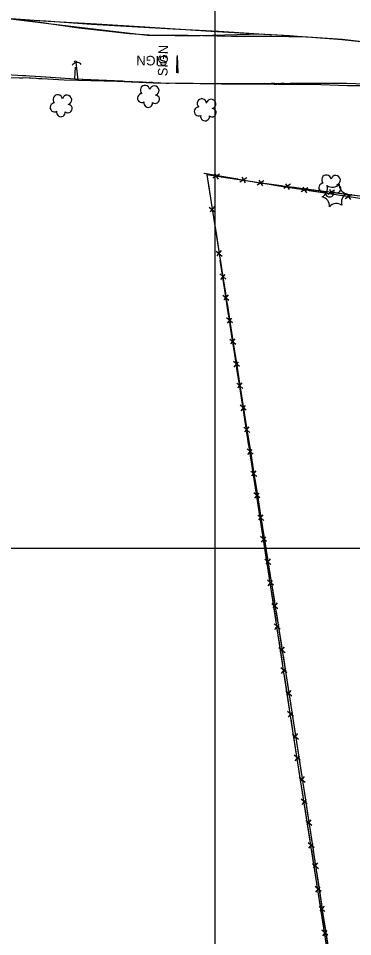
# Model space of a CAD drawing. Extents: x 353423 to 364002, y 127000 to 201942.
# Drawn here: x 360876 to 361086, y 132755 to 133333 of the extents above; entities that cross this region are included whole.
import ezdxf

# ---------------------------------------------------------------- set-up
doc = ezdxf.new("R2010")
doc.units = 0
for name, color, linetype in [('E_DTM_SlopeBottom', 7, 'Continuous'), ('E_DTM_SlopeTop', 7, 'Continuous'), ('E_FEN_Generic', 7, 'Continuous'), ('E_LAND_BrushLine', 7, 'Continuous'), ('E_LAND_TreeLine', 7, 'Continuous'), ('E_STRUCT_WingWall', 7, 'Continuous')]:
    doc.layers.add(name, color=color, linetype=linetype)

msp = doc.modelspace()

# ---------------------------------------------------------------- linework, layer by layer
at = {"layer": 'E_DTM_SlopeBottom'}
for p, q in [((361002.79, 133235.32), (360998.59, 133232.67)), ((361002.12, 133232.12), (360999.83, 133235.71)), ((361019.8, 133232.85), (361015.59, 133230.28)), ((361019.09, 133229.68), (361016.87, 133233.28)), ((361030.51, 133231.02), (361026.31, 133228.37)), ((361029.84, 133227.82), (361027.54, 133231.41)), ((361047.31, 133228.87), (361043.2, 133226.14)), ((361046.71, 133225.68), (361044.36, 133229.19)), ((361058.22, 133226.72), (361054.02, 133224.07)), ((361057.55, 133223.52), (361055.26, 133227.11)), ((361074.92, 133225.21), (361070.81, 133222.49)), ((361074.33, 133222.02), (361071.98, 133225.53)), ((361085.93, 133222.42), (361081.74, 133219.77)), ((361085.27, 133219.22), (361082.97, 133222.81)), ((360996.21, 133214.51), (361000.01, 133211.31)), ((360999.46, 133214.84), (360996.74, 133211.57)), ((361000.54, 133186.8), (361004.34, 133183.6)), ((361003.79, 133187.13), (361001.07, 133183.86)), ((361006.71, 133169.26), (361002.94, 133172.44)), ((361003.48, 133168.94), (361006.19, 133172.18)), ((361004.87, 133159.09), (361008.67, 133155.89)), ((361008.11, 133159.42), (361005.4, 133156.15)), ((361010.97, 133141.73), (361007.2, 133144.91)), ((361007.75, 133141.4), (361010.45, 133144.65)), ((361009.2, 133131.38), (361012.99, 133128.18)), ((361012.44, 133131.71), (361009.72, 133128.44)), ((361015.24, 133114.2), (361011.47, 133117.38)), ((361012.01, 133113.87), (361014.72, 133117.12)), ((361016.77, 133104), (361014.05, 133100.73)), ((361013.52, 133103.67), (361017.32, 133100.47)), ((361019.5, 133086.67), (361015.73, 133089.85)), ((361016.28, 133086.34), (361018.98, 133089.59)), ((361017.91, 133075.96), (361021.72, 133072.78)), ((361021.15, 133076.3), (361018.45, 133073.02)), ((361023.78, 133059.14), (361020.01, 133062.32)), ((361020.56, 133058.81), (361023.26, 133062.06)), ((361022.34, 133048.26), (361026.15, 133045.08)), ((361025.59, 133048.61), (361022.88, 133045.33)), ((361028.06, 133031.61), (361024.29, 133034.79)), ((361024.84, 133031.28), (361027.54, 133034.53)), ((361026.77, 133020.57), (361030.59, 133017.39)), ((361030.02, 133020.92), (361027.31, 133017.63)), ((361032.35, 133004.08), (361028.57, 133007.26)), ((361029.12, 133003.75), (361031.82, 133007)), ((361031.21, 132992.88), (361035.02, 132989.7)), ((361034.45, 132993.22), (361031.75, 132989.94)), ((361036.59, 132976.54), (361032.83, 132979.73)), ((361033.36, 132976.22), (361036.07, 132979.46)), ((361035.64, 132965.18), (361039.45, 132962)), ((361038.89, 132965.53), (361036.18, 132962.24)), ((361040.79, 132949), (361037.03, 132952.19)), ((361037.57, 132948.68), (361040.28, 132951.92)), ((361040.08, 132937.49), (361043.89, 132934.31)), ((361043.32, 132937.83), (361040.61, 132934.55)), ((361045, 132921.46), (361041.24, 132924.65)), ((361041.77, 132921.14), (361044.48, 132924.38)), ((361044.45, 132910.04), (361048.16, 132906.91)), ((361047.63, 132910.36), (361044.96, 132907.16)), ((361049.2, 132893.92), (361045.44, 132897.11)), ((361045.98, 132893.6), (361048.69, 132896.84)), ((361048.64, 132882.92), (361052.35, 132879.79)), ((361051.82, 132883.24), (361049.15, 132880.04)), ((361053.49, 132866.4), (361049.72, 132869.57)), ((361050.27, 132866.07), (361052.97, 132869.32)), ((361052.83, 132855.8), (361056.54, 132852.67)), ((361056.01, 132856.12), (361053.34, 132852.92)), ((361057.84, 132838.88), (361054.06, 132842.05)), ((361054.61, 132838.55), (361057.31, 132841.8)), ((361056.99, 132828.67), (361060.7, 132825.54)), ((361060.17, 132828.99), (361057.5, 132825.8)), ((361062.18, 132811.36), (361058.4, 132814.53)), ((361058.95, 132811.03), (361061.65, 132814.28)), ((361061.13, 132801.55), (361064.83, 132798.41)), ((361064.31, 132801.86), (361061.64, 132798.67)), ((361066.52, 132783.84), (361062.74, 132787.01)), ((361063.29, 132783.51), (361065.99, 132786.76)), ((361068.44, 132774.73), (361065.77, 132771.54)), ((361065.27, 132774.42), (361068.97, 132771.28)), ((361070.83, 132756.32), (361067.05, 132759.49)), ((361067.6, 132755.98), (361070.3, 132759.24))]:
    msp.add_line(p, q, dxfattribs=at)
for points in [[(361233.39, 132631.68), (361210.86, 132726.42), (361188.36, 132820.3), (361161.36, 132935.35), (361145.23, 133004.54), (361114.01, 133134.13), (361092.53, 133221.12), (361028.12, 133229.65), (360992.91, 133235.69)], [(361003.01, 133233.96), (360993.19, 133235.64)], [(361159.52, 132943.68), (361093.73, 133219.43), (360994.82, 133234.79), (361017.37, 133090.36), (361044.47, 132921.12)], [(360997.13, 133234.43), (360994.82, 133234.79), (360996.22, 133225.83)], [(361014.16, 133232.05), (361003.01, 133233.96)], [(361013.58, 133231.87), (361003.68, 133233.41)], [(361024.84, 133230.12), (361013.58, 133231.87)], [(360996.22, 133225.83), (360997.76, 133215.93)], [(361030.48, 133229.34), (361028.12, 133229.65), (361020.65, 133230.93)], [(361041.7, 133227.86), (361030.48, 133229.34)], [(361041.3, 133227.57), (361031.39, 133229.11)], [(361052.56, 133225.82), (361041.3, 133227.57)], [(361058.1, 133225.68), (361048.23, 133226.99)], [(361069.32, 133224.2), (361058.1, 133225.68)], [(361069.01, 133223.27), (361059.11, 133224.81)], [(361080.27, 133221.52), (361069.01, 133223.27)], [(361085.72, 133222.02), (361075.85, 133223.33)], [(361093.6, 133216.81), (361092.53, 133221.12), (361085.72, 133222.02)], [(360998.79, 133209.39), (361000.54, 133198.12)], [(361000.54, 133198.12), (361002.09, 133188.22)], [(361003.11, 133181.67), (361004.87, 133170.41)], [(361096.95, 132579.96), (361083.42, 132664.38), (361065.64, 132778.26), (361049.03, 132883.53), (361032.7, 132990.46), (361017.95, 133085.35), (361003.11, 133181.1)], [(361004.16, 133174.36), (361003.11, 133181.1)], [(361004.87, 133170.41), (361006.42, 133160.51)], [(361006.69, 133158.01), (361005.17, 133167.85)], [(361008.42, 133146.82), (361006.69, 133158.01)], [(361007.44, 133153.96), (361009.2, 133142.7)], [(361009.2, 133142.7), (361010.74, 133132.8)], [(361010.96, 133130.48), (361009.43, 133140.32)], [(361012.69, 133119.29), (361010.96, 133130.48)], [(361011.77, 133126.25), (361013.53, 133114.99)], [(361013.53, 133114.99), (361015.07, 133105.09)], [(361015.22, 133102.95), (361013.7, 133112.79)], [(361016.95, 133091.76), (361015.22, 133102.95)], [(361016.09, 133098.54), (361017.37, 133090.36), (361017.86, 133087.28)], [(361017.86, 133087.28), (361019.45, 133077.39)], [(361019.49, 133075.42), (361017.96, 133085.26)], [(361021.23, 133064.23), (361019.49, 133075.42)], [(361020.5, 133070.84), (361022.3, 133059.59)], [(361023.77, 133047.89), (361022.24, 133057.73)], [(361022.3, 133059.59), (361023.88, 133049.69)], [(361025.51, 133036.7), (361023.77, 133047.89)], [(361024.93, 133043.15), (361026.73, 133031.9)], [(361028.05, 133020.36), (361026.52, 133030.2)], [(361026.73, 133031.9), (361028.32, 133022)], [(361029.79, 133009.17), (361028.05, 133020.36)], [(361029.36, 133015.46), (361031.17, 133004.2)], [(361032.34, 132992.83), (361030.8, 133002.67)], [(361031.17, 133004.2), (361032.75, 132994.3)], [(361034.05, 132981.64), (361032.7, 132990.46), (361032.34, 132992.83)], [(361033.8, 132987.76), (361035.6, 132976.51)], [(361036.55, 132965.29), (361035.04, 132975.13)], [(361035.6, 132976.51), (361037.19, 132966.61)], [(361038.26, 132954.1), (361036.55, 132965.29)], [(361038.23, 132960.07), (361040.04, 132948.82)], [(361040.04, 132948.82), (361041.62, 132938.92)], [(361040.75, 132937.75), (361039.25, 132947.59)], [(361042.46, 132926.56), (361040.75, 132937.75)], [(361042.67, 132932.37), (361044.47, 132921.12)], [(361044.96, 132910.21), (361043.46, 132920.05)], [(361044.47, 132921.12), (361056.56, 132842.89), (361071.09, 132747.58), (361087.05, 132645.53), (361105.37, 132514.02)], [(361044.47, 132921.12), (361045.97, 132911.43)], [(361046.67, 132899.02), (361044.96, 132910.21)], [(361046.96, 132905.02), (361048.66, 132894)], [(361049.17, 132882.67), (361049.03, 132883.53), (361047.66, 132892.51)], [(361048.66, 132894), (361050.16, 132884.31)], [(361050.93, 132871.49), (361049.17, 132882.67)], [(361051.15, 132877.9), (361052.85, 132866.88)], [(361053.51, 132855.15), (361051.96, 132864.99)], [(361052.85, 132866.88), (361054.35, 132857.19)], [(361055.27, 132843.97), (361053.51, 132855.15)], [(361055.34, 132850.78), (361056.56, 132842.89), (361057.04, 132839.76)], [(361057.04, 132839.76), (361058.51, 132830.06)], [(361057.85, 132827.63), (361056.3, 132837.46)], [(361059.61, 132816.45), (361057.85, 132827.63)], [(361059.49, 132823.65), (361061.17, 132812.63)], [(361062.19, 132800.11), (361060.64, 132809.95)], [(361061.17, 132812.63), (361062.65, 132802.93)], [(361063.96, 132788.93), (361062.19, 132800.11)], [(361063.63, 132796.52), (361065.31, 132785.5)], [(361066.52, 132772.59), (361065.64, 132778.26), (361064.98, 132782.43)], [(361065.31, 132785.5), (361066.79, 132775.8)], [(361068.27, 132761.4), (361066.52, 132772.59)], [(361067.76, 132769.39), (361069.44, 132758.37)], [(361069.44, 132758.37), (361070.92, 132748.68)]]:
    msp.add_lwpolyline(points, dxfattribs=at)
msp.add_arc((360913.15, 133301.9), 3.59, 41.17727, 147.41684, dxfattribs=at)
msp.add_ellipse((360912.11, 133305.13), major_axis=(0.01, 1.21), ratio=0.887866, start_param=5.356084, end_param=7.210314, dxfattribs=at)
at = {"layer": 'E_DTM_SlopeTop'}
for points in [[(361135.39, 133308.84), (361111.41, 133316.27), (361079.97, 133320.01), (361045.36, 133322.4), (360997.25, 133325.07), (360955.72, 133327.83), (360925.36, 133329.61), (360895.1, 133331.42), (360874.66, 133332.76), (360857.38, 133334.03), (360841.24, 133334.81), (360824.16, 133334.45), (360789.65, 133333.59), (360737.49, 133330.76), (360687.64, 133326.41), (360643.07, 133321.56), (360589.7, 133314.3), (360545.54, 133307.42)], [(360869.6, 133332.96), (360871.57, 133332.92), (360893.52, 133331.79), (360922.23, 133329.68), (360944.01, 133328.48), (360973.3, 133326.64), (361002.29, 133325.13), (361027.41, 133323.57), (361046.79, 133322.46), (361056.99, 133321.6)], [(360871.57, 133332.92), (360895.26, 133330.02), (360941.09, 133324.6), (360957.48, 133322.82), (360983.1, 133322.68), (361010.25, 133322.17), (361035.69, 133322.03), (361056.99, 133321.6)], [(361029.16, 133323.3), (360983.09, 133322.06), (360958.47, 133322.68), (360946.2, 133323.57), (360929.35, 133325.53), (360914.22, 133327.17), (360876.83, 133332.62)], [(361056.99, 133321.6), (361057.88, 133321.58), (361079.82, 133320.02), (361101.31, 133317.72)]]:
    msp.add_lwpolyline(points, dxfattribs=at)
at = {"layer": 'E_FEN_Generic'}
for centre, radius, start, end in [((360955.91, 133288.12), 2.97, 7.06367, 228.29755), ((360961.75, 133287.87), 2.97, 284.71449, 167.68776), ((360901.02, 133282.28), 2.97, 7.06367, 228.29755), ((360906.87, 133282.03), 2.97, 284.71449, 167.68776), ((360953.93, 133283.13), 2.78, 90.03456, 297.80755), ((360962.39, 133282.39), 2.61, 229.41972, 87.35233), ((360899.04, 133277.28), 2.78, 90.03456, 297.80755), ((360907.5, 133276.54), 2.61, 229.41972, 87.35233), ((360957.93, 133280.03), 2.78, 166.71157, 7.72262), ((360989.61, 133274.65), 2.78, 90.03456, 297.80755), ((360991.59, 133279.65), 2.97, 7.06367, 228.29755), ((360997.43, 133279.4), 2.97, 284.71449, 167.68776), ((360903.04, 133274.19), 2.78, 166.71157, 7.72262), ((360993.61, 133271.56), 2.78, 166.71157, 7.72262), ((360998.07, 133273.92), 2.61, 229.41972, 87.35233), ((361069.88, 133231.76), 2.97, 7.06367, 228.29755), ((361075.73, 133231.51), 2.97, 284.71449, 167.68776), ((361067.9, 133226.76), 2.78, 90.03456, 297.80755), ((361064.88, 133226.18), 5.72, 294.06978, 19.83469), ((361073.62, 133232.76), 5.72, 234.06979, 319.8347), ((361076.36, 133226.03), 2.61, 229.41972, 87.35233), ((361083.69, 133228.47), 5.72, 174.06979, 259.83471), ((361066.2, 133215.32), 5.72, 354.06978, 79.83469), ((361071.91, 133223.67), 2.78, 166.71157, 7.72262), ((361085.02, 133217.61), 5.72, 114.06979, 199.8347), ((361076.27, 133211.03), 5.72, 54.06978, 139.83469)]:
    msp.add_arc(centre, radius, start, end, dxfattribs=at)
at = {"layer": 'E_LAND_BrushLine'}
msp.add_line((360976.66, 133298.71), (360976.33, 133309.85), dxfattribs=at)
msp.add_lwpolyline([(360975.91, 133309.17), (360975.71, 133299.03)], dxfattribs=at)
at = {"layer": 'E_LAND_TreeLine'}
for p, q in [((361000, 132500), (361000, 135000)), ((361000, 131000), (361000, 133500)), ((360000, 133000), (364000, 133000)), ((360000, 133000), (364000, 133000))]:
    msp.add_line(p, q, dxfattribs=at)
at = {"layer": 'E_STRUCT_WingWall'}
for points in [[(360606.94, 133288.26), (360634.34, 133290.81), (360691.69, 133296.24), (360745.55, 133298.79), (360798.55, 133299.46), (360845.74, 133299.21), (360887.06, 133296.96), (360911.75, 133295.33), (360912.11, 133302.54)], [(360890.68, 133296.72), (360911.75, 133295.33), (360912.11, 133302.54)], [(360912.42, 133305.8), (360913.73, 133294.36)], [(360912.42, 133305.8), (360913.73, 133294.36)], [(360861.35, 133296.07), (360883.82, 133295.78), (360905.13, 133294.67), (360913.73, 133294.36), (360938.09, 133293.78), (360961.3, 133292.73), (360990.48, 133292.21), (361012.64, 133292.08), (361039.51, 133291.87), (361060.77, 133291.9), (361083.23, 133291.08), (361098.67, 133290.96)], [(360877.04, 133295.87), (360879.04, 133295.84)], [(360878.98, 133297.4), (360880.93, 133297.29)], [(360883.04, 133295.79), (360883.82, 133295.78), (360885.04, 133295.72)], [(360884.83, 133297.08), (360886.78, 133296.97)], [(360889.03, 133295.51), (360891.03, 133295.4)], [(360895.02, 133295.2), (360905.13, 133294.67), (360913.73, 133294.36), (360924, 133294.11)], [(360911.75, 133295.33), (360965.73, 133292.79), (361006.68, 133292.2), (361047.2, 133292.55), (361082.56, 133292.52), (361104.92, 133291.64), (361122.77, 133287.93), (361132.63, 133279.83), (361141.59, 133267.2), (361146.39, 133257.31), (361154.28, 133232.66), (361164.6, 133202.21), (361174.35, 133171.79), (361183.34, 133145.48), (361193.72, 133110.92), (361201.84, 133085.64), (361210.05, 133061.23), (361217.53, 133034.48), (361227.41, 132997.31), (361233.63, 132973.8), (361242.15, 132941.85)], [(360911.75, 133295.33), (360941.79, 133293.92)], [(360924, 133294.11), (360938.09, 133293.78), (360952.98, 133293.1)], [(360945.94, 133293.72), (360948.01, 133293.62)], [(360952.15, 133293.43), (360954.23, 133293.33)], [(360956.98, 133292.92), (360958.98, 133292.83)], [(360958.37, 133293.14), (360960.44, 133293.04)], [(360962.97, 133292.7), (360964.97, 133292.66)], [(360964.59, 133292.84), (360965.73, 133292.79), (360994.66, 133292.37)], [(360968.97, 133292.59), (360970.97, 133292.55)], [(360974.97, 133292.48), (360990.48, 133292.21), (361003.97, 133292.13)], [(360994.66, 133292.37), (361006.68, 133292.2), (361024.73, 133292.36)], [(361003.97, 133292.13), (361012.64, 133292.08), (361032.97, 133291.92)], [(361028.88, 133292.39), (361030.96, 133292.41)], [(361035.11, 133292.45), (361037.18, 133292.47)], [(361036.97, 133291.89), (361038.97, 133291.87)], [(361041.33, 133292.5), (361043.41, 133292.52)], [(361042.97, 133291.87), (361044.97, 133291.88)], [(361047.55, 133292.55), (361077.63, 133292.53)], [(361048.97, 133291.88), (361050.97, 133291.89)], [(361054.97, 133291.89), (361060.77, 133291.9), (361083.23, 133291.08), (361083.95, 133291.07)], [(361077.63, 133292.53), (361082.56, 133292.52), (361104.92, 133291.64), (361107.64, 133291.08)], [(361083.95, 133291.07), (361098.67, 133290.96), (361109.1, 133289.57), (361112.72, 133288.54)]]:
    msp.add_lwpolyline(points, dxfattribs=at)

# ---------------------------------------------------------------- texts
at = {"layer": 'E_LAND_BrushLine'}
for rotation, p in [(88.64001, (360969.95, 133296.87)), (179.82004, (360970.09, 133309.66))]:
    msp.add_text('SIGN', height=6, rotation=rotation, dxfattribs=at).set_placement(p)

doc.saveas('drawing.dxf')
